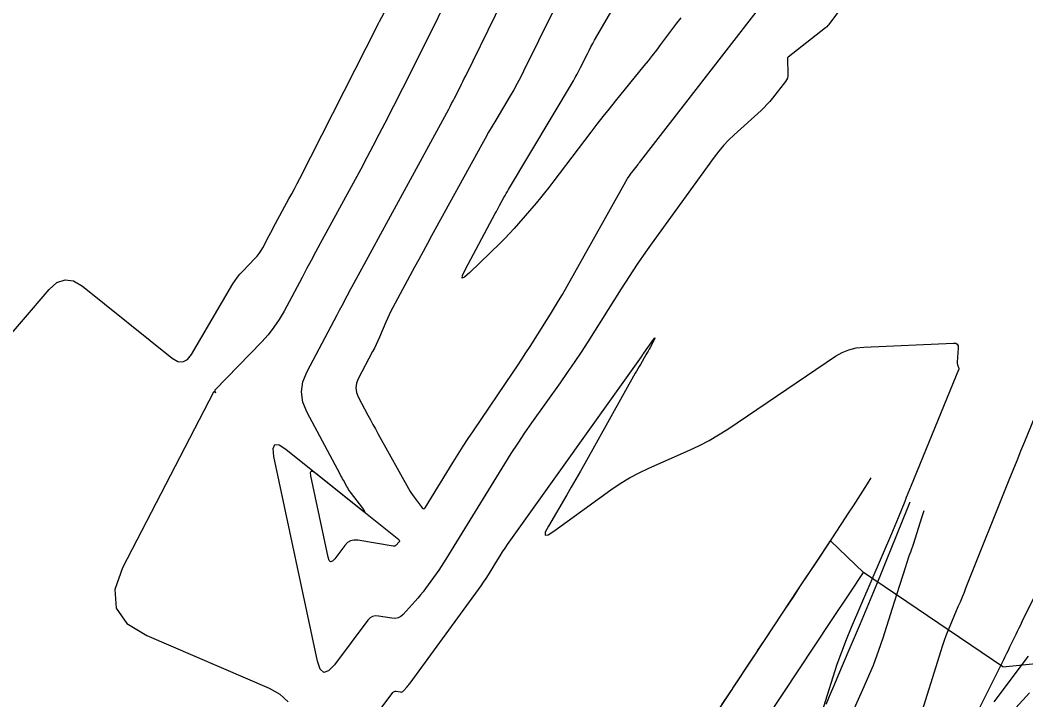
# Model space of a CAD drawing. Extents: x 658976 to 668726, y 639543 to 647196.
# Drawn here: x 662113.3 to 662201.4, y 643105.7 to 643165.3 of the extents above; entities that cross this region are included whole.
import ezdxf

# ---------------------------------------------------------------- set-up
doc = ezdxf.new("R2010")
doc.units = 0
for name, color, linetype in [('Ex_Major Contours', 7, 'Continuous'), ('Ex_Minor Contours', 7, 'Continuous'), ('R_Ramp 20 Degree Des Ls', 7, 'Continuous'), ('R_Ramp 20 Degree Existing Ramp', 7, 'Continuous'), ('R_Ramp 20 Degree_Min Ls', 7, 'Continuous')]:
    doc.layers.add(name, color=color, linetype=linetype)

msp = doc.modelspace()

# ---------------------------------------------------------------- linework, layer by layer
at = {"layer": 'Ex_Major Contours'}
msp.add_lwpolyline([(662171.144, 643165.497), (662170.785, 643165.029), (662169.374, 643163.134), (662169.018, 643162.663), (662168.658, 643162.195), (662168.293, 643161.731), (662167.923, 643161.271), (662165.409, 643158.18), (662164.869, 643157.51), (662164.334, 643156.835), (662163.805, 643156.156), (662163.281, 643155.473), (662159.953, 643151.091), (662159.593, 643150.625), (662159.227, 643150.163), (662158.854, 643149.707), (662158.475, 643149.256), (662156.945, 643147.463), (662156.557, 643147.019), (662156.16, 643146.585), (662155.752, 643146.16), (662155.334, 643145.746), (662152.678, 643143.172), (662152.216, 643142.766), (662151.995, 643142.681), (662152.017, 643142.917), (662152.281, 643143.472), (662154.902, 643148.346), (662154.996, 643148.521), (662155.091, 643148.696), (662155.186, 643148.87), (662155.281, 643149.045), (662155.665, 643149.742), (662155.761, 643149.915), (662155.859, 643150.088), (662155.959, 643150.26), (662156.06, 643150.431), (662161.744, 643159.958), (662161.912, 643160.247), (662162.075, 643160.539), (662162.231, 643160.835), (662162.382, 643161.134), (662162.972, 643162.336), (662163.122, 643162.635), (662163.277, 643162.931), (662163.437, 643163.225), (662163.601, 643163.517), (662167.148, 643169.673)], dxfattribs=at)
at = {"layer": 'Ex_Minor Contours'}
for points in [[(662162.591, 643171.41), (662157.388, 643160.814), (662157.11, 643160.263), (662156.821, 643159.717), (662156.521, 643159.177), (662156.21, 643158.644), (662154.944, 643156.521), (662154.63, 643155.989), (662154.32, 643155.454), (662154.015, 643154.917), (662153.715, 643154.377), (662149.329, 643146.395), (662148.95, 643145.705), (662148.574, 643145.014), (662148.199, 643144.322), (662147.825, 643143.63), (662145.924, 643140.095), (662145.761, 643139.781), (662145.604, 643139.464), (662145.455, 643139.143), (662145.314, 643138.819), (662144.762, 643137.514), (662144.621, 643137.189), (662144.473, 643136.868), (662144.317, 643136.55), (662144.155, 643136.236), (662142.893, 643133.859), (662142.734, 643133.459), (662142.681, 643133.059), (662142.735, 643132.659), (662142.895, 643132.259), (662143.749, 643130.66), (662143.963, 643130.26), (662144.179, 643129.862), (662144.398, 643129.465), (662144.618, 643129.068), (662147.457, 643123.987), (662147.515, 643123.886), (662147.577, 643123.788), (662147.642, 643123.692), (662147.711, 643123.598), (662148.51, 643122.539), (662148.572, 643122.477), (662148.633, 643122.459), (662148.691, 643122.483), (662148.746, 643122.551), (662151.21, 643126.555), (662151.642, 643127.25), (662152.082, 643127.94), (662152.53, 643128.624), (662152.986, 643129.304), (662156.47, 643134.446), (662156.845, 643135.003), (662157.217, 643135.563), (662157.584, 643136.125), (662157.948, 643136.69), (662159.396, 643138.953), (662159.754, 643139.521), (662160.104, 643140.094), (662160.445, 643140.672), (662160.778, 643141.255), (662166.345, 643151.151), (662166.381, 643151.214), (662166.417, 643151.276), (662166.454, 643151.337), (662166.493, 643151.398), (662166.705, 643151.735), (662166.714, 643151.749), (662166.723, 643151.763), (662166.733, 643151.777), (662166.743, 643151.79), (662166.794, 643151.861), (662166.798, 643151.866), (662166.802, 643151.871), (662166.807, 643151.876), (662166.812, 643151.881), (662166.832, 643151.9), (662166.837, 643151.904), (662166.842, 643151.909), (662166.846, 643151.914), (662166.851, 643151.92), (662167.33, 643152.528), (662167.411, 643152.632), (662167.492, 643152.735), (662167.572, 643152.839), (662167.653, 643152.943), (662179.784, 643168.62)], [(662186.044, 643167.531), (662184.131, 643164.905), (662184.11, 643164.877), (662184.088, 643164.851), (662184.065, 643164.825), (662184.041, 643164.8), (662183.942, 643164.703), (662183.917, 643164.68), (662183.891, 643164.656), (662183.865, 643164.634), (662183.838, 643164.612), (662180.569, 643162.051), (662180.535, 643162.019), (662180.512, 643161.981), (662180.498, 643161.939), (662180.494, 643161.892), (662180.537, 643160.534), (662180.528, 643160.362), (662180.49, 643160.199), (662180.424, 643160.045), (662180.329, 643159.901), (662179.182, 643158.443), (662178.949, 643158.159), (662178.704, 643157.885), (662178.449, 643157.622), (662178.182, 643157.369), (662175.815, 643155.22), (662175.343, 643154.767), (662174.896, 643154.293), (662174.473, 643153.796), (662174.077, 643153.276), (662168.798, 643145.979), (662168.058, 643144.938), (662167.335, 643143.887), (662166.628, 643142.824), (662165.937, 643141.75), (662162.998, 643137.097), (662162.415, 643136.188), (662161.82, 643135.288), (662161.212, 643134.396), (662160.592, 643133.512), (662158.087, 643129.993), (662157.468, 643129.108), (662156.865, 643128.213), (662156.277, 643127.308), (662155.705, 643126.393), (662150.583, 643118.042), (662150.379, 643117.717), (662150.168, 643117.396), (662149.951, 643117.079), (662149.728, 643116.766), (662148.794, 643115.486), (662148.577, 643115.198), (662148.354, 643114.916), (662148.122, 643114.64), (662147.884, 643114.37), (662146.827, 643113.208), (662146.616, 643113.023), (662146.383, 643112.905), (662146.126, 643112.853), (662145.846, 643112.869), (662144.679, 643113.067), (662144.402, 643113.081), (662144.153, 643113.023), (662143.933, 643112.893), (662143.741, 643112.692), (662140.809, 643108.777), (662140.306, 643108.249), (662139.892, 643108.127), (662139.568, 643108.411), (662139.333, 643109.102), (662135.513, 643127.031), (662135.435, 643127.745), (662135.584, 643128.091), (662135.96, 643128.069), (662136.563, 643127.679), (662143.168, 643122.391), (662143.377, 643122.237), (662143.467, 643122.205), (662143.438, 643122.296), (662143.29, 643122.51), (662142.23, 643123.913), (662142.14, 643124.037), (662142.054, 643124.164), (662141.972, 643124.293), (662141.895, 643124.426), (662141.596, 643124.961), (662141.521, 643125.096), (662141.448, 643125.23), (662141.374, 643125.365), (662141.302, 643125.5), (662138.415, 643130.907), (662138.056, 643131.803), (662137.936, 643132.7), (662138.054, 643133.597), (662138.411, 643134.494), (662141.052, 643139.467), (662141.27, 643139.878), (662141.488, 643140.289), (662141.924, 643141.11), (662142.033, 643141.315), (662142.143, 643141.52), (662142.253, 643141.725), (662142.364, 643141.929), (662150.823, 643157.483), (662150.952, 643157.724), (662151.08, 643157.965), (662151.206, 643158.207), (662151.331, 643158.45), (662151.825, 643159.423), (662151.948, 643159.667), (662152.07, 643159.911), (662152.191, 643160.156), (662152.311, 643160.401), (662157.527, 643171.077)], [(662150.651, 643167.123), (662149.1, 643163.949), (662148.711, 643163.156), (662148.319, 643162.365), (662147.924, 643161.575), (662147.526, 643160.787), (662145.231, 643156.265), (662144.712, 643155.251), (662144.185, 643154.241), (662143.652, 643153.234), (662143.111, 643152.231), (662139.559, 643145.7), (662139.159, 643144.963), (662138.761, 643144.224), (662138.365, 643143.484), (662137.971, 643142.744), (662136.396, 643139.779), (662135.979, 643139.055), (662135.514, 643138.366), (662135.001, 643137.711), (662134.441, 643137.091), (662130.346, 643132.867), (662130.328, 643132.843), (662130.32, 643132.819), (662130.322, 643132.793), (662130.332, 643132.766), (662130.398, 643132.648), (662130.407, 643132.629), (662130.407, 643132.62), (662130.398, 643132.622), (662130.381, 643132.634), (662130.294, 643132.704), (662130.273, 643132.716), (662130.255, 643132.718), (662130.239, 643132.709), (662130.225, 643132.689), (662122.235, 643117.299), (662121.566, 643115.383), (662121.698, 643113.753), (662122.63, 643112.41), (662124.363, 643111.354), (662135.104, 643106.754), (662136.033, 643106.232), (662136.763, 643105.547)], [(662111.294, 643136.416), (662115.818, 643141.691), (662116.497, 643142.288), (662117.21, 643142.533), (662117.956, 643142.425), (662118.735, 643141.964), (662126.6, 643135.667), (662127.093, 643135.377), (662127.54, 643135.333), (662127.942, 643135.534), (662128.298, 643135.981), (662131.925, 643142.175), (662132.112, 643142.474), (662132.316, 643142.76), (662132.536, 643143.033), (662132.774, 643143.293), (662133.833, 643144.385), (662134.033, 643144.606), (662134.216, 643144.84), (662134.382, 643145.086), (662134.531, 643145.344), (662135.092, 643146.402), (662135.233, 643146.667), (662135.375, 643146.931), (662135.517, 643147.194), (662135.659, 643147.458), (662136.83, 643149.61), (662137.071, 643150.058), (662137.309, 643150.506), (662137.544, 643150.957), (662137.776, 643151.409), (662144.544, 643164.746), (662144.561, 643164.78), (662144.578, 643164.814), (662144.595, 643164.848), (662144.612, 643164.882), (662144.679, 643165.019), (662144.696, 643165.053), (662144.713, 643165.087), (662144.73, 643165.12), (662144.748, 643165.154), (662145.374, 643166.305)], [(662140.365, 643098.914), (662145.94, 643106.358), (662145.997, 643106.418), (662146.063, 643106.457), (662146.138, 643106.475), (662146.221, 643106.47), (662146.571, 643106.411), (662146.655, 643106.406), (662146.732, 643106.422), (662146.802, 643106.457), (662146.865, 643106.513), (662147.182, 643106.861), (662147.254, 643106.942), (662147.323, 643107.025), (662147.39, 643107.11), (662147.455, 643107.196), (662153.436, 643115.392), (662153.663, 643115.71), (662153.883, 643116.032), (662154.097, 643116.358), (662154.305, 643116.689), (662155.122, 643118.021), (662155.329, 643118.352), (662155.541, 643118.68), (662155.76, 643119.004), (662155.983, 643119.324), (662167.706, 643135.787), (662167.724, 643135.813), (662167.742, 643135.839), (662167.76, 643135.866), (662167.777, 643135.893), (662167.845, 643136.001), (662167.863, 643136.028), (662167.881, 643136.055), (662167.899, 643136.081), (662167.917, 643136.108), (662168.772, 643137.289), (662168.857, 643137.402), (662168.893, 643137.435), (662168.879, 643137.388), (662168.815, 643137.262), (662168.462, 643136.601), (662168.373, 643136.436), (662168.282, 643136.271), (662168.19, 643136.108), (662168.097, 643135.946), (662167.613, 643135.115), (662167.501, 643134.922), (662167.39, 643134.729), (662167.28, 643134.536), (662167.171, 643134.341), (662162.744, 643126.437), (662162.354, 643125.746), (662161.961, 643125.057), (662161.564, 643124.37), (662161.163, 643123.686), (662159.553, 643120.951), (662159.281, 643120.411), (662159.27, 643120.158), (662159.521, 643120.192), (662160.034, 643120.513), (662165.034, 643124.126), (662165.829, 643124.67), (662166.65, 643125.17), (662167.496, 643125.625), (662168.368, 643126.036), (662171.905, 643127.591), (662172.779, 643127.999), (662173.632, 643128.445), (662174.464, 643128.929), (662175.274, 643129.45), (662184.712, 643135.826), (662185.284, 643136.159), (662185.885, 643136.406), (662186.515, 643136.566), (662187.174, 643136.639), (662195.04, 643136.985), (662195.236, 643136.965), (662195.372, 643136.886), (662195.447, 643136.748), (662195.461, 643136.551), (662195.371, 643135.309), (662195.37, 643135.249), (662195.375, 643135.191), (662195.386, 643135.133), (662195.403, 643135.076), (662195.485, 643134.851), (662195.5, 643134.795), (662195.505, 643134.739), (662195.498, 643134.683), (662195.481, 643134.628), (662191.337, 643124.511), (662191.193, 643124.158), (662191.05, 643123.805), (662190.908, 643123.452), (662190.766, 643123.098), (662190.201, 643121.683), (662190.058, 643121.33), (662189.914, 643120.977), (662189.767, 643120.626), (662189.617, 643120.275), (662186.089, 643112.066), (662185.644, 643110.993), (662185.226, 643109.91), (662184.836, 643108.817), (662184.474, 643107.714), (662182.986, 643102.99)], [(662191.851, 643103.339), (662194.107, 643110.504), (662194.249, 643110.938), (662194.403, 643111.368), (662194.567, 643111.793), (662194.742, 643112.215), (662195.464, 643113.895), (662195.643, 643114.315), (662195.819, 643114.737), (662195.993, 643115.159), (662196.164, 643115.583), (662199.93, 643125.012), (662200.267, 643125.853), (662200.606, 643126.693), (662200.947, 643127.532), (662201.289, 643128.37), (662202.776, 643132)], [(662208.644, 643128.021), (662201.042, 643112.545), (662200.906, 643112.268), (662200.77, 643111.99), (662200.635, 643111.713), (662200.499, 643111.435), (662199.959, 643110.324), (662199.824, 643110.047), (662199.687, 643109.769), (662199.551, 643109.492), (662199.413, 643109.216), (662193.003, 643096.364)]]:
    msp.add_lwpolyline(points, dxfattribs=at)
msp.add_lwpolyline([(662140.639, 643117.877), (662140.474, 643117.828), (662140.345, 643117.941), (662140.252, 643118.216), (662138.733, 643125.345), (662138.702, 643125.629), (662138.761, 643125.766), (662138.911, 643125.758), (662139.15, 643125.603), (662146.444, 643119.763), (662146.492, 643119.711), (662146.511, 643119.658), (662146.5, 643119.602), (662146.461, 643119.543), (662146.226, 643119.285), (662146.166, 643119.232), (662146.099, 643119.198), (662146.025, 643119.183), (662145.944, 643119.188), (662142.862, 643119.71), (662142.522, 643119.727), (662142.216, 643119.656), (662141.945, 643119.497), (662141.71, 643119.25), (662140.839, 643118.087)], close=True, dxfattribs=at)
at = {"layer": 'R_Ramp 20 Degree Des Ls'}
for points in [[(662174.791, 643105.338), (662175.445, 643106.326), (662175.702, 643106.715), (662175.713, 643106.73), (662175.719, 643106.74), (662175.785, 643106.839), (662177.499, 643109.429), (662177.742, 643109.797), (662177.916, 643110.06), (662178.546, 643111.013), (662179.043, 643111.764), (662180.294, 643113.654), (662181.042, 643114.784), (662181.652, 643115.706), (662183.09, 643117.879), (662184.169, 643119.51), (662184.766, 643120.412), (662185.649, 643121.747), (662185.742, 643121.893), (662185.859, 643122.075), (662186.275, 643122.725), (662187.514, 643124.659), (662187.844, 643125.175)], [(662183.877, 643105.329), (662184.056, 643105.744), (662184.183, 643106.041), (662184.643, 643107.115), (662185.004, 643107.963), (662185.909, 643110.097), (662186.446, 643111.374), (662186.883, 643112.415), (662187.906, 643114.872), (662188.667, 643116.717), (662189.083, 643117.731), (662189.696, 643119.234), (662189.762, 643119.397), (662189.845, 643119.6), (662190.139, 643120.325), (662191.012, 643122.488), (662191.243, 643123.064)], [(662186.247, 643104.717), (662186.723, 643105.785), (662187.096, 643106.629), (662188.029, 643108.753), (662188.508, 643110.073), (662188.868, 643111.166), (662189.706, 643113.748), (662190.324, 643115.688), (662190.658, 643116.754), (662191.159, 643118.326), (662191.222, 643118.491), (662191.299, 643118.698), (662191.569, 643119.438), (662192.283, 643121.699), (662192.471, 643122.302)], [(662198.597, 643105.548), (662201.622, 643109.547)]]:
    msp.add_lwpolyline(points, dxfattribs=at)
at = {"layer": 'R_Ramp 20 Degree Existing Ramp'}
msp.add_line((662066.291, 642959.068), (662201.711, 643106.332), dxfattribs=at)
at = {"layer": 'R_Ramp 20 Degree_Min Ls'}
msp.add_line((662199.359, 643108.61), (662187.146, 643116.877), dxfattribs=at)
for points in [[(662173.002, 643102.633), (662175.702, 643106.715), (662175.785, 643106.839), (662175.806, 643106.871), (662178.61, 643111.109), (662181.414, 643115.347), (662183.123, 643117.929), (662184.258, 643119.644), (662187.146, 643116.877)], [(662178.694, 643104.104), (662181.498, 643108.342), (662184.302, 643112.58), (662186.011, 643115.162), (662187.146, 643116.877)], [(662199.359, 643108.61), (662202.561, 643108.935), (662208.008, 643109.443), (662208.056, 643109.448), (662208.105, 643109.452), (662209.146, 643109.549), (662215.474, 643110.411), (662219.847, 643113.146), (662223.578, 643116.496)]]:
    msp.add_lwpolyline(points, dxfattribs=at)

doc.saveas('drawing.dxf')
